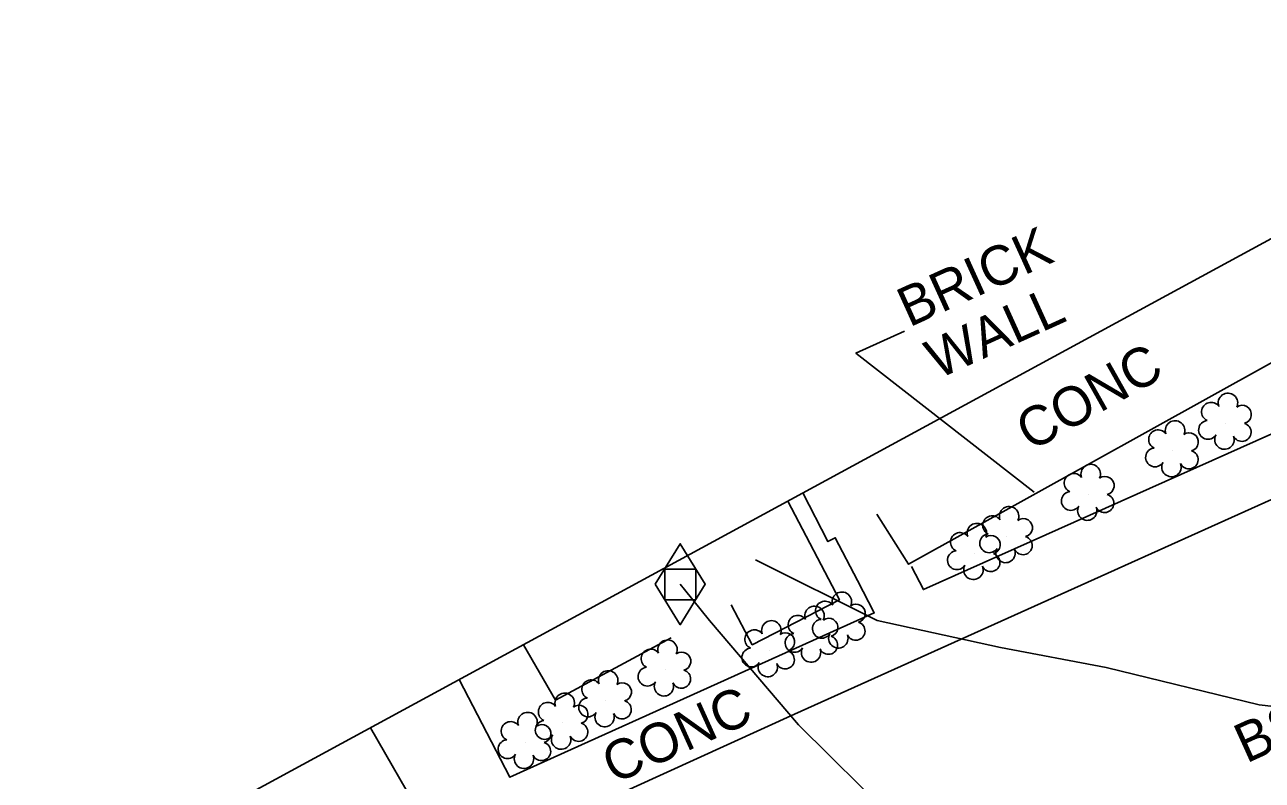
# Model space of a CAD drawing. Extents: x 2100323 to 2109811, y 740376 to 749755.
# Drawn here: x 2108485.1 to 2108610.7, y 746570.1 to 746646.9 of the extents above; entities that cross this region are included whole.
import ezdxf

# ---------------------------------------------------------------- set-up
doc = ezdxf.new("R2010")
doc.units = 0
for name, color, linetype in [('Exist Building', 7, 'Continuous'), ('Exist Building Leader', 7, 'Continuous'), ('Exist Building Text', 7, 'Continuous'), ('Exist Other Culture Area Outline', 7, 'Continuous'), ('Exist Other Culture Area Outline Text', 7, 'Continuous'), ('Exist Roads Curbs', 7, 'Continuous'), ('Exist Roads EOP Text', 7, 'Continuous'), ('Exist Utilities Gas Meter CELL', 7, 'Continuous'), ('Exist Utilities Gas UG Line SUE LOS B', 7, 'Continuous'), ('Exist Utilities Power UG Cable SUE LOS B', 7, 'Continuous'), ('Exist Vegetation Shrub CELL', 7, 'Continuous')]:
    doc.layers.add(name, color=color, linetype=linetype)

msp = doc.modelspace()

# ---------------------------------------------------------------- linework, layer by layer
at = {"layer": 'Exist Building'}
msp.add_lwpolyline([(2108347.04, 746481.38), (2108636.4, 746638.59), (2108579.47, 746743.37), (2108290.11, 746586.16)], close=True, dxfattribs=at)
for points in [[(2108571.61, 746597.16), (2108574.83, 746592.07), (2108617.62, 746615.83), (2108615.33, 746620.24)], [(2108556.84, 746587.96), (2108558.96, 746583.89), (2108567.81, 746588.47), (2108562.59, 746598.49)], [(2108535.74, 746583.9), (2108539.01, 746578.25), (2108550.74, 746584.61)]]:
    msp.add_lwpolyline(points, dxfattribs=at)
at = {"layer": 'Exist Building Leader'}
msp.add_lwpolyline([(2108587.58, 746599.4), (2108569.49, 746613.52), (2108574.4, 746615.75)], dxfattribs=at)
at = {"layer": 'Exist Other Culture Area Outline'}
for points in [[(2108617.59, 746615.89), (2108620.93, 746609.43), (2108576.34, 746589.5), (2108575.12, 746591.85)], [(2108569.64, 746590.41), (2108567.39, 746594.76), (2108566.64, 746594.37), (2108564.09, 746599.31)], [(2108569.64, 746590.41), (2108571.35, 746587.12), (2108534.37, 746570.43), (2108529.22, 746580.36)], [(2108495.86, 746562.24), (2108499.73, 746554.72), (2108525.38, 746566.46), (2108520.22, 746575.47)]]:
    msp.add_lwpolyline(points, dxfattribs=at)
at = {"layer": 'Exist Roads Curbs'}
msp.add_lwpolyline([(2108445.24, 746523.48), (2108494.49, 746545.5), (2108563.24, 746576.83), (2108628.57, 746606.26), (2108653.48, 746617.76), (2108657.73, 746607.75), (2108659.23, 746604.78), (2108660.66, 746603.28), (2108663.07, 746602.58), (2108665.97, 746603.19), (2108667.96, 746604.15), (2108669.15, 746605.27), (2108670.41, 746606.78), (2108670.89, 746609.08), (2108671.03, 746610.67), (2108670.47, 746612.54), (2108669.33, 746614.75), (2108663.93, 746623.19)], dxfattribs=at)
at = {"layer": 'Exist Utilities Gas Meter CELL'}
msp.add_line((2108551.66, 746590.04), (2108551.66, 746590.04), dxfattribs=at)
msp.add_line((2108551.66, 746590.04), (2108551.66, 746590.04), dxfattribs=at)
for points in [[(2108549.12, 746590.04), (2108551.66, 746594.15), (2108554.19, 746590.04), (2108551.66, 746585.93), (2108549.12, 746590.04)], [(2108549.12, 746590.04), (2108551.66, 746594.15), (2108554.19, 746590.04), (2108551.66, 746585.93), (2108549.12, 746590.04)], [(2108550.08, 746591.58), (2108553.23, 746591.58), (2108553.23, 746588.47), (2108550.08, 746588.47), (2108550.08, 746591.58)], [(2108550.08, 746591.58), (2108553.23, 746591.58), (2108553.23, 746588.47), (2108550.08, 746588.47), (2108550.08, 746591.58)]]:
    msp.add_lwpolyline(points, dxfattribs=at)
at = {"layer": 'Exist Utilities Gas UG Line SUE LOS B'}
msp.add_lwpolyline([(2108551.66, 746590.04), (2108552.08, 746589.52), (2108554.63, 746586.34), (2108563.67, 746575.76), (2108573.24, 746566.28), (2108582.63, 746557.73), (2108585.85, 746551.14), (2108597.62, 746530), (2108603.9, 746516.56), (2108606.91, 746509.29), (2108608.08, 746506.86), (2108610.06, 746502.45), (2108614.19, 746494.29), (2108629.2, 746460.77), (2108631.54, 746455.93), (2108636.78, 746444.45), (2108642.15, 746433.59), (2108657.1, 746402.03), (2108658.01, 746399.94)], dxfattribs=at)
at = {"layer": 'Exist Utilities Power UG Cable SUE LOS B'}
msp.add_lwpolyline([(2108559.31, 746592.53), (2108571.63, 746586.36), (2108584.15, 746583.63), (2108594.89, 746581.57), (2108610.4, 746577.8), (2108619.94, 746576.71), (2108632.29, 746574.55), (2108646.12, 746571.77), (2108650.42, 746570.12), (2108652.08, 746568.97), (2108656.4, 746558.65), (2108659.91, 746551.66), (2108664.68, 746543.54), (2108668.58, 746535.98), (2108668.95, 746535.54), (2108670.01, 746535.66), (2108671.96, 746536.7), (2108677.2, 746539.03), (2108680.08, 746540.4), (2108680.72, 746540.66), (2108681.49, 746540.27), (2108682.77, 746539.86)], dxfattribs=at)
at = {"layer": 'Exist Vegetation Shrub CELL'}
for p, q in [((2108607.02, 746606.41), (2108607.02, 746606.41)), ((2108601.64, 746603.62), (2108601.64, 746603.62)), ((2108593.09, 746599.19), (2108593.09, 746599.19)), ((2108584.8, 746594.9), (2108584.8, 746594.9)), ((2108581.54, 746593.19), (2108581.54, 746593.19)), ((2108567.83, 746586.22), (2108567.83, 746586.22)), ((2108565.06, 746584.78), (2108565.06, 746584.78)), ((2108560.67, 746583.31), (2108560.67, 746583.31)), ((2108550.13, 746581.35), (2108550.13, 746581.35)), ((2108544.11, 746578.23), (2108544.11, 746578.23)), ((2108539.7, 746575.95), (2108539.7, 746575.95)), ((2108535.93, 746574), (2108535.93, 746574))]:
    msp.add_line(p, q, dxfattribs=at)
for centre, radius, start, end in [((2108607.24, 746608.45), 0.99, 334.8391, 200.4717), ((2108605.53, 746607.54), 0.968, 35.8908, 245.4216), ((2108608.69, 746607.28), 0.929, 284.4567, 126.0861), ((2108601.87, 746605.66), 0.99, 334.8391, 200.4717), ((2108605.22, 746605.71), 0.955, 95.1099, 327.9534), ((2108600.16, 746604.75), 0.968, 35.8908, 245.4216), ((2108603.31, 746604.49), 0.929, 284.4567, 126.0861), ((2108608.65, 746605.48), 0.937, 204.9913, 73.4601), ((2108606.89, 746604.73), 0.984, 151.2797, 21.387), ((2108599.84, 746602.92), 0.955, 95.1099, 327.9534), ((2108603.28, 746602.69), 0.937, 204.9913, 73.4601), ((2108593.31, 746601.23), 0.99, 334.8391, 200.4717), ((2108601.51, 746601.94), 0.984, 151.2797, 21.387), ((2108591.6, 746600.32), 0.968, 35.8908, 245.4216), ((2108594.76, 746600.06), 0.929, 284.4567, 126.0861), ((2108591.29, 746598.49), 0.955, 95.1099, 327.9534), ((2108594.72, 746598.26), 0.937, 204.9913, 73.4601), ((2108585.03, 746596.94), 0.99, 334.8391, 200.4717), ((2108592.96, 746597.51), 0.984, 151.2797, 21.387), ((2108583.32, 746596.02), 0.968, 35.8908, 245.4216), ((2108586.47, 746595.77), 0.929, 284.4567, 126.0861), ((2108581.76, 746595.23), 0.99, 334.8391, 200.4717), ((2108580.05, 746594.32), 0.968, 35.8908, 245.4216), ((2108583, 746594.19), 0.955, 95.1099, 327.9534), ((2108583.21, 746594.06), 0.929, 284.4567, 126.0861), ((2108586.44, 746593.97), 0.937, 204.9913, 73.4601), ((2108579.74, 746592.48), 0.955, 95.1099, 327.9534), ((2108583.17, 746592.26), 0.937, 204.9913, 73.4601), ((2108584.67, 746593.21), 0.984, 151.2797, 21.387), ((2108581.41, 746591.5), 0.984, 151.2797, 21.387), ((2108568.06, 746588.26), 0.99, 334.8391, 200.4717), ((2108565.28, 746586.82), 0.99, 334.8391, 200.4717), ((2108566.35, 746587.35), 0.968, 35.8908, 245.4216), ((2108569.5, 746587.09), 0.929, 284.4567, 126.0861), ((2108563.57, 746585.91), 0.968, 35.8908, 245.4216), ((2108566.73, 746585.65), 0.929, 284.4567, 126.0861), ((2108559.18, 746584.44), 0.968, 35.8908, 245.4216), ((2108560.9, 746585.35), 0.99, 334.8391, 200.4717), ((2108566.03, 746585.52), 0.955, 95.1099, 327.9534), ((2108569.47, 746585.29), 0.937, 204.9913, 73.4601), ((2108550.36, 746583.39), 0.99, 334.8391, 200.4717), ((2108562.34, 746584.18), 0.929, 284.4567, 126.0861), ((2108563.26, 746584.08), 0.955, 95.1099, 327.9534), ((2108566.69, 746583.86), 0.937, 204.9913, 73.4601), ((2108567.7, 746584.54), 0.984, 151.2797, 21.387), ((2108548.65, 746582.48), 0.968, 35.8908, 245.4216), ((2108551.8, 746582.22), 0.929, 284.4567, 126.0861), ((2108558.87, 746582.6), 0.955, 95.1099, 327.9534), ((2108562.3, 746582.38), 0.937, 204.9913, 73.4601), ((2108564.93, 746583.1), 0.984, 151.2797, 21.387), ((2108548.33, 746580.65), 0.955, 95.1099, 327.9534), ((2108560.54, 746581.63), 0.984, 151.2797, 21.387), ((2108542.63, 746579.36), 0.968, 35.8908, 245.4216), ((2108544.34, 746580.27), 0.99, 334.8391, 200.4717), ((2108551.77, 746580.42), 0.937, 204.9913, 73.4601), ((2108545.78, 746579.1), 0.929, 284.4567, 126.0861), ((2108550, 746579.67), 0.984, 151.2797, 21.387), ((2108538.22, 746577.07), 0.968, 35.8908, 245.4216), ((2108539.93, 746577.99), 0.99, 334.8391, 200.4717), ((2108541.37, 746576.82), 0.929, 284.4567, 126.0861), ((2108542.31, 746577.53), 0.955, 95.1099, 327.9534), ((2108545.75, 746577.3), 0.937, 204.9913, 73.4601), ((2108536.16, 746576.04), 0.99, 334.8391, 200.4717), ((2108543.98, 746576.55), 0.984, 151.2797, 21.387), ((2108534.45, 746575.12), 0.968, 35.8908, 245.4216), ((2108537.9, 746575.24), 0.955, 95.1099, 327.9534), ((2108537.61, 746574.86), 0.929, 284.4567, 126.0861), ((2108541.34, 746575.02), 0.937, 204.9913, 73.4601), ((2108534.13, 746573.29), 0.955, 95.1099, 327.9534), ((2108539.57, 746574.26), 0.984, 151.2797, 21.387), ((2108535.8, 746572.31), 0.984, 151.2797, 21.387), ((2108537.57, 746573.07), 0.937, 204.9913, 73.4601)]:
    msp.add_arc(centre, radius, start, end, dxfattribs=at)

# ---------------------------------------------------------------- texts
at = {"layer": 'Exist Building Text'}
for s, rotation, p in [('BRICK', 24.3944, (2108574.9, 746616.1)), ('WALL', 24.3944, (2108577.78, 746610.82)), ('CONC', 29.373, (2108587.24, 746603.48))]:
    msp.add_text(s, height=4, rotation=rotation, dxfattribs=at).set_placement(p)
at = {"layer": 'Exist Other Culture Area Outline Text'}
msp.add_text('CONC', height=4, rotation=24.2888, dxfattribs=at).set_placement((2108544.92, 746569.71))
at = {"layer": 'Exist Roads EOP Text'}
msp.add_text('BST', height=4, rotation=24.3944, dxfattribs=at).set_placement((2108609.1, 746571.81))

doc.saveas('drawing.dxf')
